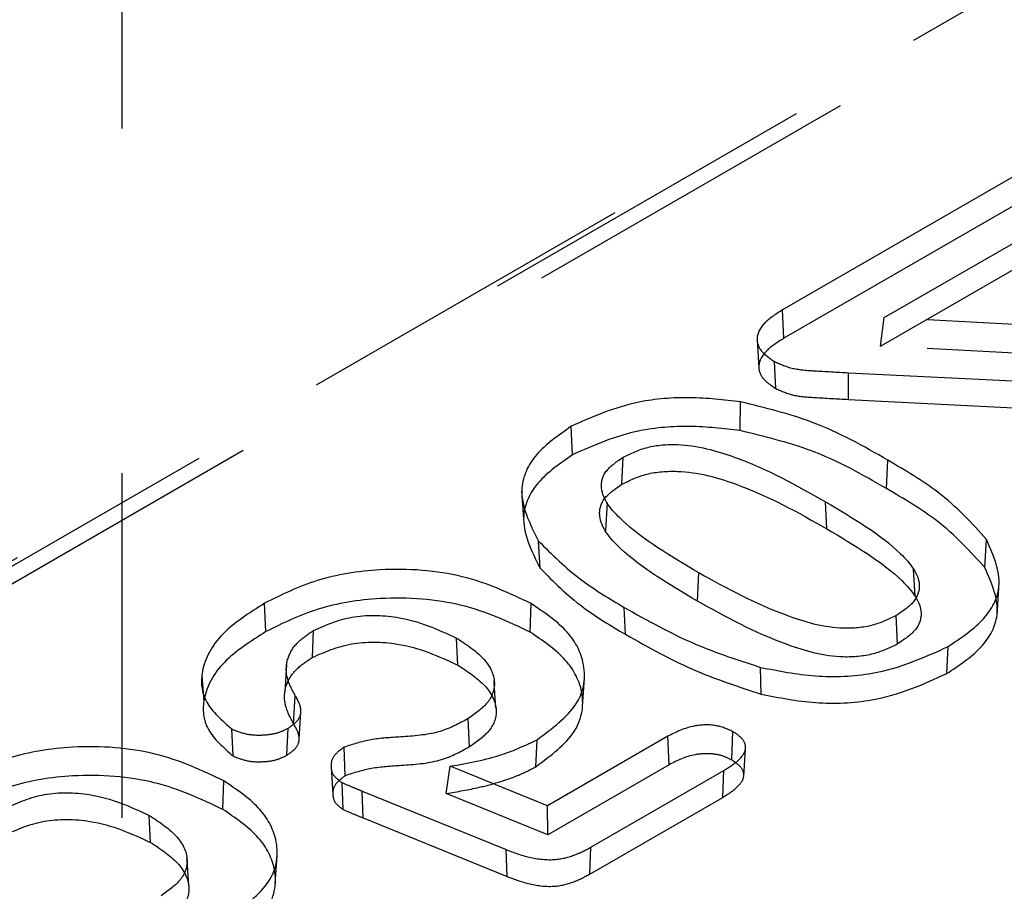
# Model space of a CAD drawing. Header units: inches. Extents: x 1907 to 2452, y -210 to -54.
# Tile 541 of 656: x 2010.269 to 2010.555, y -194.126 to -193.873. Entities that reach past the tile are written whole.
import ezdxf

# ---------------------------------------------------------------- set-up
doc = ezdxf.new("R2010")
doc.units = ezdxf.units.IN
doc.header["$LTSCALE"] = 0.5
doc.header["$MEASUREMENT"] = 0
doc.linetypes.add('HIDDEN', pattern=[0.22499999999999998, 0.15, -0.075])
doc.layers.add('SID-M-H', color=4, linetype='HIDDEN')

msp = doc.modelspace()

# ---------------------------------------------------------------- linework, layer by layer
at = {"layer": 'SID-M-H'}
for p, q in [((2010.299002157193, -193.0045457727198), (2010.299002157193, -194.6376275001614)), ((2010.788283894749, -193.7290754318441), (2010.06447380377, -194.1469221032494)), ((2010.07431552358, -194.1478966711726), (2010.798125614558, -193.7300499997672)), ((2010.06155816, -194.150176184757), (2010.785368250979, -193.7323295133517)), ((2010.559656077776, -193.9172702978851), (2010.490515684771, -193.9571841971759)), ((2010.560014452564, -193.9255213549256), (2010.49088539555, -193.9654287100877)), ((2010.520007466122, -193.9594441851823), (2010.576359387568, -193.9269129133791)), ((2010.518863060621, -193.9677205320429), (2010.575989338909, -193.9347422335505)), ((2010.49088539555, -193.9654287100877), (2010.490515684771, -193.9571841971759)), ((2010.518863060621, -193.9677205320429), (2010.520007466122, -193.9594441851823)), ((2010.632385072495, -193.9652824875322), (2010.520007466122, -193.9594441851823)), ((2010.483119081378, -193.9659869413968), (2010.483633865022, -193.9740104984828)), ((2010.632342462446, -193.9736160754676), (2010.518863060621, -193.9677205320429)), ((2010.488573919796, -193.9800257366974), (2010.488210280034, -193.9722005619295)), ((2010.509633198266, -193.9831423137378), (2010.509589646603, -193.9754022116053)), ((2010.509589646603, -193.9754022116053), (2010.629448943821, -193.9814414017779)), ((2010.47821905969, -193.9921884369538), (2010.478357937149, -193.9838646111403)), ((2010.509633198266, -193.9831423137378), (2010.630596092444, -193.9892371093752)), ((2010.429594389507, -193.9992042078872), (2010.429226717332, -193.9909584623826)), ((2010.443934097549, -194.007761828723), (2010.444298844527, -193.9999356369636)), ((2010.520643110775, -194.0090242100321), (2010.521007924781, -194.0007768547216)), ((2010.414863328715, -194.0097873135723), (2010.415378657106, -194.0178363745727)), ((2010.50334226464, -194.0206938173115), (2010.502977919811, -194.0128677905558)), ((2010.439623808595, -194.0130494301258), (2010.439136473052, -194.0211838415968)), ((2010.420237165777, -194.0321333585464), (2010.41976585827, -194.0242179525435)), ((2010.549167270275, -194.0319056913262), (2010.549651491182, -194.0237659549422)), ((2010.528959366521, -194.0403256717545), (2010.528473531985, -194.0323889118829)), ((2010.465836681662, -194.0416692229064), (2010.466200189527, -194.0334211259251)), ((2010.552684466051, -194.0458049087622), (2010.553198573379, -194.0377935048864)), ((2010.340722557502, -194.0505087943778), (2010.340359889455, -194.0422601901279)), ((2010.41729258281, -194.0506088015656), (2010.417656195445, -194.0423606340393)), ((2010.444968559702, -194.0512794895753), (2010.444603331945, -194.0434529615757)), ((2010.523850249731, -194.0540745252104), (2010.523487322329, -194.0458259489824)), ((2010.354195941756, -194.0579593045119), (2010.354562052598, -194.0501324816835)), ((2010.396357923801, -194.0601804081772), (2010.395994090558, -194.0523548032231)), ((2010.538106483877, -194.0626802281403), (2010.538472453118, -194.0548533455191)), ((2010.346733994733, -194.0600646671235), (2010.346219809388, -194.0680785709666)), ((2010.484306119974, -194.0686186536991), (2010.48409969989, -194.060854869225)), ((2010.432534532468, -194.0721054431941), (2010.433049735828, -194.0640802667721)), ((2010.406941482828, -194.0652391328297), (2010.406904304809, -194.0646598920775)), ((2010.40741872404, -194.0726746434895), (2010.406946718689, -194.0653207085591)), ((2010.348770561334, -194.0772299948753), (2010.349255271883, -194.0690912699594)), ((2010.350355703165, -194.0817933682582), (2010.350870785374, -194.0737724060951)), ((2010.399778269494, -194.0839150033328), (2010.399408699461, -194.0756703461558)), ((2010.346825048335, -194.0863208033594), (2010.34718910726, -194.0784953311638)), ((2010.331219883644, -194.086559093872), (2010.330855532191, -194.0787338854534)), ((2010.457261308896, -194.0808432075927), (2010.422375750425, -194.1009822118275)), ((2010.457619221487, -194.0890945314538), (2010.457261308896, -194.0808432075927)), ((2010.475754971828, -194.0877236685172), (2010.476117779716, -194.0794746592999)), ((2010.363730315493, -194.09227106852), (2010.363370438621, -194.0840197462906)), ((2010.41896435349, -194.0896747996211), (2010.419330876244, -194.0818476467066)), ((2010.479241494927, -194.0924998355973), (2010.479754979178, -194.0844911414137)), ((2010.359607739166, -194.0896962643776), (2010.360123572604, -194.0977251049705)), ((2010.393012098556, -194.0974544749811), (2010.394188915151, -194.0895316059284)), ((2010.422375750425, -194.1009822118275), (2010.394188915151, -194.0895316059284)), ((2010.457619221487, -194.0890945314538), (2010.422433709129, -194.1094066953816)), ((2010.434968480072, -194.1129978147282), (2010.473529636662, -194.0907369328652)), ((2010.473160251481, -194.0985658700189), (2010.473529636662, -194.0907369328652)), ((2010.328208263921, -194.1020360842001), (2010.328571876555, -194.0937879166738)), ((2010.363165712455, -194.1021129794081), (2010.362804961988, -194.0942901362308)), ((2010.368953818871, -194.1045323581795), (2010.368655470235, -194.096738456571)), ((2010.368655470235, -194.096738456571), (2010.410391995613, -194.1137260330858)), ((2010.422433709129, -194.1094066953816), (2010.393012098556, -194.0974544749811)), ((2010.434608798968, -194.1208211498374), (2010.473160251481, -194.0985658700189)), ((2010.422433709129, -194.1094066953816), (2010.422375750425, -194.1009822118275)), ((2010.307273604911, -194.1116076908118), (2010.306909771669, -194.1037820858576)), ((2010.368953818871, -194.1045323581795), (2010.410684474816, -194.1215175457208)), ((2010.343450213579, -194.1235327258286), (2010.343965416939, -194.1155075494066)), ((2010.410684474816, -194.1215175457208), (2010.410391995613, -194.1137260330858)), ((2010.434608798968, -194.1208211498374), (2010.434968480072, -194.1129978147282)), ((2010.317857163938, -194.1166664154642), (2010.317819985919, -194.116087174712)), ((2010.31833440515, -194.124101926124), (2010.317862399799, -194.1167479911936))]:
    msp.add_line(p, q, dxfattribs=at)
for points, knots in [([(2010.490515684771, -193.9571841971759), (2010.488645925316, -193.9583687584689), (2010.484919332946, -193.9607296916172), (2010.482481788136, -193.9651349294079), (2010.48395740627, -193.9693125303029), (2010.486791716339, -193.9712372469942), (2010.488210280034, -193.9722005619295)], [0, 0, 0, 0, 0.2808821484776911, 0.5598224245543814, 0.7796924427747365, 1, 1, 1, 1]), ([(2010.49088539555, -193.9654287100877), (2010.489044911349, -193.9665929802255), (2010.485405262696, -193.9688953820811), (2010.483016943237, -193.9731763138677), (2010.484443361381, -193.9772237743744), (2010.487191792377, -193.9790881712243), (2010.488573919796, -193.9800257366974)], [0, 0, 0, 0, 0.283978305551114, 0.5615811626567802, 0.7795285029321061, 1, 1, 1, 1]), ([(2010.488210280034, -193.9722005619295), (2010.489901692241, -193.9729512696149), (2010.493293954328, -193.9744568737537), (2010.500954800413, -193.9749472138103), (2010.506312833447, -193.9752295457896), (2010.509589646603, -193.9754022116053)], [0, 0, 0, 0, 0.2786421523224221, 0.5588390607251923, 1, 1, 1, 1]), ([(2010.488573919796, -193.9800257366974), (2010.490208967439, -193.9807505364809), (2010.493511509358, -193.9822145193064), (2010.501054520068, -193.9826875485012), (2010.506363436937, -193.9829689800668), (2010.509633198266, -193.9831423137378)], [0, 0, 0, 0, 0.2735863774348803, 0.5526019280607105, 1, 1, 1, 1]), ([(2010.478357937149, -193.9838646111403), (2010.47348641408, -193.9833022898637), (2010.463747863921, -193.9821781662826), (2010.445704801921, -193.9836428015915), (2010.435467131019, -193.9881879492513), (2010.429226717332, -193.9909584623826)], [0, 0, 0, 0, 0.2809927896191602, 0.5617262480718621, 1, 1, 1, 1]), ([(2010.521007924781, -194.0007768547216), (2010.514028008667, -193.9967516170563), (2010.50158249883, -193.9895744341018), (2010.485444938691, -193.9856069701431), (2010.478357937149, -193.9838646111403)], [0, 0, 0, 0, 0.5608381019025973, 1, 1, 1, 1]), ([(2010.429226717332, -193.9909584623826), (2010.425529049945, -193.9935538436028), (2010.418134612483, -193.9987439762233), (2010.412915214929, -194.0107726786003), (2010.417170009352, -194.0191232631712), (2010.41976585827, -194.0242179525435)], [0, 0, 0, 0, 0.28057290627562, 0.5610777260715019, 1, 1, 1, 1]), ([(2010.47821905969, -193.9921884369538), (2010.473389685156, -193.9916308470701), (2010.46374606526, -193.9905174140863), (2010.445889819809, -193.9919681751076), (2010.435765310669, -193.9964639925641), (2010.429594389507, -193.9992042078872)], [0, 0, 0, 0, 0.2814666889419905, 0.5620516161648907, 1, 1, 1, 1]), ([(2010.520643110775, -194.0090242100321), (2010.51368754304, -194.005011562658), (2010.50130699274, -193.9978692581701), (2010.485253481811, -193.9939192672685), (2010.47821905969, -193.9921884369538)], [0, 0, 0, 0, 0.5618141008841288, 0.9999999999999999, 0.9999999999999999, 0.9999999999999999, 0.9999999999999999]), ([(2010.444298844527, -193.9999356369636), (2010.446548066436, -193.9988265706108), (2010.451038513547, -193.9966123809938), (2010.46315066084, -193.9957257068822), (2010.482227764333, -194.0010614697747), (2010.494666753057, -194.008138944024), (2010.502977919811, -194.0128677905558)], [0, 0, 0, 0, 0.1248893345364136, 0.2493346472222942, 0.4984395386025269, 1, 1, 1, 1]), ([(2010.429594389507, -193.9992042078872), (2010.425933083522, -194.001773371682), (2010.418615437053, -194.0069082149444), (2010.413449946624, -194.0188172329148), (2010.41766408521, -194.0270851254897), (2010.420237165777, -194.0321333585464)], [0, 0, 0, 0, 0.2805476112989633, 0.5607147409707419, 0.9999999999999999, 0.9999999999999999, 0.9999999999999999, 0.9999999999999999]), ([(2010.466200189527, -194.0334211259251), (2010.45815596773, -194.0286707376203), (2010.44611548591, -194.0215604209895), (2010.437081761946, -194.0106712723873), (2010.438649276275, -194.0037837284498), (2010.44241360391, -194.0012197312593), (2010.444298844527, -193.9999356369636)], [0, 0, 0, 0, 0.5014866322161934, 0.7506183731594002, 0.8751053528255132, 1, 1, 1, 1]), ([(2010.549651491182, -194.0237659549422), (2010.54535693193, -194.0190368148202), (2010.537676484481, -194.0105791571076), (2010.526107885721, -194.0037759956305), (2010.521007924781, -194.0007768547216)], [0, 0, 0, 0, 0.5591548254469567, 1, 1, 1, 1]), ([(2010.443934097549, -194.007761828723), (2010.44623150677, -194.006630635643), (2010.450835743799, -194.0043636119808), (2010.46318685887, -194.0034510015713), (2010.482473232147, -194.0088191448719), (2010.495001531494, -194.0159478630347), (2010.50334226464, -194.0206938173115)], [0, 0, 0, 0, 0.1260725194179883, 0.2526618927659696, 0.502458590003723, 0.9999999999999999, 0.9999999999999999, 0.9999999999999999, 0.9999999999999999]), ([(2010.465836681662, -194.0416692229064), (2010.457761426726, -194.0369010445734), (2010.445630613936, -194.0297381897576), (2010.436543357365, -194.018728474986), (2010.438154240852, -194.0117040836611), (2010.442009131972, -194.0090747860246), (2010.443934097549, -194.007761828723)], [0, 0, 0, 0, 0.4974720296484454, 0.7473126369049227, 0.8738188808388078, 0.9999999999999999, 0.9999999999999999, 0.9999999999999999, 0.9999999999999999]), ([(2010.549167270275, -194.0319056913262), (2010.544895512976, -194.0272047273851), (2010.537245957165, -194.0187865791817), (2010.525728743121, -194.0120145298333), (2010.520643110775, -194.0090242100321)], [0, 0, 0, 0, 0.5584320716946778, 1, 1, 1, 1]), ([(2010.502977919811, -194.0128677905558), (2010.510892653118, -194.0175285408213), (2010.522735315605, -194.0245023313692), (2010.531286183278, -194.035395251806), (2010.529093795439, -194.0420889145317), (2010.525358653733, -194.0445785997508), (2010.523487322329, -194.0458259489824)], [0, 0, 0, 0, 0.5015324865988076, 0.7504333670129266, 0.8749654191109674, 1, 1, 1, 1]), ([(2010.50334226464, -194.0206938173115), (2010.511290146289, -194.0253737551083), (2010.523228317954, -194.0324032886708), (2010.531826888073, -194.0434230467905), (2010.529580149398, -194.0502508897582), (2010.525757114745, -194.0528020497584), (2010.523850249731, -194.0540745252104)], [0, 0, 0, 0, 0.4975534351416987, 0.7473536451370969, 0.873984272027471, 1, 1, 1, 1]), ([(2010.41976585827, -194.0242179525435), (2010.423653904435, -194.0281327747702), (2010.430602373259, -194.0351290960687), (2010.440322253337, -194.0409077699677), (2010.444603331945, -194.0434529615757)], [0, 0, 0, 0, 0.559554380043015, 1, 1, 1, 1]), ([(2010.538472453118, -194.0548533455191), (2010.542038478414, -194.0524618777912), (2010.549163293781, -194.0476837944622), (2010.555261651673, -194.0365820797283), (2010.551777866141, -194.0286235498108), (2010.549651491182, -194.0237659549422)], [0, 0, 0, 0, 0.2807974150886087, 0.5610251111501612, 1, 1, 1, 1]), ([(2010.417656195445, -194.0423606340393), (2010.411322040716, -194.0393766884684), (2010.398675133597, -194.0334188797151), (2010.375330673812, -194.0316200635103), (2010.354904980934, -194.035027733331), (2010.34521115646, -194.0398479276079), (2010.340359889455, -194.0422601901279)], [0, 0, 0, 0, 0.2800753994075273, 0.5592044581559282, 0.7794042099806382, 1, 1, 1, 1]), ([(2010.420237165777, -194.0321333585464), (2010.424105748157, -194.036026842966), (2010.431025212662, -194.0429908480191), (2010.440701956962, -194.0487432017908), (2010.444968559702, -194.0512794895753)], [0, 0, 0, 0, 0.5590869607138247, 1, 1, 1, 1]), ([(2010.538106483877, -194.0626802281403), (2010.541640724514, -194.0603109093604), (2010.548690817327, -194.0555845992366), (2010.554728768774, -194.0445951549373), (2010.551276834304, -194.0367190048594), (2010.549167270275, -194.0319056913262)], [0, 0, 0, 0, 0.2810455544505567, 0.5606288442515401, 1, 1, 1, 1]), ([(2010.523487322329, -194.0458259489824), (2010.52129490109, -194.0469019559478), (2010.51691839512, -194.0490498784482), (2010.505161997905, -194.0501260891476), (2010.486595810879, -194.0447307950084), (2010.47437083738, -194.0379518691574), (2010.466200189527, -194.0334211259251)], [0, 0, 0, 0, 0.1250520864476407, 0.2496286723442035, 0.4984839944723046, 0.9999999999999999, 0.9999999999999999, 0.9999999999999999, 0.9999999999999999]), ([(2010.41729258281, -194.0506088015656), (2010.411010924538, -194.0476487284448), (2010.398482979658, -194.0417452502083), (2010.375364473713, -194.0399631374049), (2010.355137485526, -194.0433384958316), (2010.345534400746, -194.0481152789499), (2010.340722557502, -194.0505087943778)], [0, 0, 0, 0, 0.280380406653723, 0.559182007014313, 0.7791181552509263, 1, 1, 1, 1]), ([(2010.340359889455, -194.0422601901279), (2010.335905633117, -194.0451004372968), (2010.327013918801, -194.0507702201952), (2010.321483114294, -194.0611260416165), (2010.322229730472, -194.0711802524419), (2010.327982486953, -194.0762179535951), (2010.330855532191, -194.0787338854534)], [0, 0, 0, 0, 0.2808691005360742, 0.5606789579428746, 0.7805940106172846, 1, 1, 1, 1]), ([(2010.419330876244, -194.0818476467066), (2010.423733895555, -194.0785611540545), (2010.432536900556, -194.0719904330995), (2010.434011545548, -194.0600606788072), (2010.428550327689, -194.0498021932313), (2010.421288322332, -194.0448416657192), (2010.417656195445, -194.0423606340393)], [0, 0, 0, 0, 0.2795246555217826, 0.5588567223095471, 0.7793600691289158, 1, 1, 1, 1]), ([(2010.444603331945, -194.0434529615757), (2010.451285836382, -194.0472407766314), (2010.463210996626, -194.0540002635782), (2010.477720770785, -194.0587616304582), (2010.48409969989, -194.060854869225)], [0, 0, 0, 0, 0.560370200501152, 1, 1, 1, 1]), ([(2010.523850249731, -194.0540745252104), (2010.521612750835, -194.0551711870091), (2010.517126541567, -194.0573700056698), (2010.505135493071, -194.0584753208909), (2010.486354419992, -194.0530509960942), (2010.474037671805, -194.0462185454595), (2010.465836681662, -194.0416692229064)], [0, 0, 0, 0, 0.1261028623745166, 0.2528375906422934, 0.5025089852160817, 0.9999999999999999, 0.9999999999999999, 0.9999999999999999, 0.9999999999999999]), ([(2010.354562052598, -194.0501324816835), (2010.358071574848, -194.048591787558), (2010.365094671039, -194.0455086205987), (2010.38170809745, -194.0458013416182), (2010.390577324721, -194.0498699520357), (2010.395994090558, -194.0523548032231)], [0, 0, 0, 0, 0.2799612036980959, 0.5602456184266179, 1, 1, 1, 1]), ([(2010.340722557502, -194.0505087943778), (2010.336299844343, -194.0533275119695), (2010.327487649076, -194.058943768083), (2010.322012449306, -194.069189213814), (2010.322735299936, -194.0791108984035), (2010.328395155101, -194.0840794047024), (2010.331219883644, -194.086559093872)], [0, 0, 0, 0, 0.2820451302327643, 0.561971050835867, 0.781387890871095, 0.9999999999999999, 0.9999999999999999, 0.9999999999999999, 0.9999999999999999]), ([(2010.349255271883, -194.0690912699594), (2010.348275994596, -194.0672704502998), (2010.346318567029, -194.0636309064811), (2010.346682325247, -194.0582490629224), (2010.349504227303, -194.0535569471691), (2010.352876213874, -194.0512739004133), (2010.354562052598, -194.0501324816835)], [0, 0, 0, 0, 0.2801650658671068, 0.5600077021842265, 0.7800240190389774, 1, 1, 1, 1]), ([(2010.395994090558, -194.0523548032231), (2010.39881227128, -194.0542107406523), (2010.404437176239, -194.0579150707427), (2010.407821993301, -194.0647256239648), (2010.405791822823, -194.0711516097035), (2010.401537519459, -194.0741633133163), (2010.399408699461, -194.0756703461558)], [0, 0, 0, 0, 0.2806994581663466, 0.5602578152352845, 0.7799564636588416, 1, 1, 1, 1]), ([(2010.41896435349, -194.0896747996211), (2010.42332115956, -194.0864233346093), (2010.432027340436, -194.079925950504), (2010.43348447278, -194.0681277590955), (2010.428081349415, -194.0579781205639), (2010.420891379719, -194.0530669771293), (2010.41729258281, -194.0506088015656)], [0, 0, 0, 0, 0.2795201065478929, 0.5585634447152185, 0.7790476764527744, 0.9999999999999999, 0.9999999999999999, 0.9999999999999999, 0.9999999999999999]), ([(2010.444968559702, -194.0512794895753), (2010.451632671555, -194.0550573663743), (2010.463510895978, -194.0617911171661), (2010.477962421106, -194.0665358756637), (2010.484306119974, -194.0686186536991)], [0, 0, 0, 0, 0.5610360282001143, 1, 1, 1, 1]), ([(2010.354195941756, -194.0579593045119), (2010.357777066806, -194.0563881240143), (2010.364945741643, -194.0532429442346), (2010.38185088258, -194.0535333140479), (2010.390867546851, -194.0576647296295), (2010.396357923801, -194.0601804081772)], [0, 0, 0, 0, 0.2807748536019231, 0.5620534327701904, 1, 1, 1, 1]), ([(2010.48409969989, -194.060854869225), (2010.489330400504, -194.0618873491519), (2010.499780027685, -194.0639499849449), (2010.52018695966, -194.0631110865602), (2010.531545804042, -194.057981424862), (2010.538472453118, -194.0548533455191)], [0, 0, 0, 0, 0.2811330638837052, 0.5616333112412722, 0.9999999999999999, 0.9999999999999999, 0.9999999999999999, 0.9999999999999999]), ([(2010.348770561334, -194.0772299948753), (2010.347779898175, -194.0753861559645), (2010.345795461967, -194.071692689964), (2010.346169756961, -194.0662234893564), (2010.34904521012, -194.0614469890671), (2010.352480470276, -194.0591208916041), (2010.354195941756, -194.0579593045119)], [0, 0, 0, 0, 0.2790667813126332, 0.5590096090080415, 0.7797819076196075, 1, 1, 1, 1]), ([(2010.396357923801, -194.0601804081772), (2010.399208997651, -194.0620589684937), (2010.404918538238, -194.0658209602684), (2010.408354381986, -194.0727516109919), (2010.406285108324, -194.0793056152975), (2010.401945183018, -194.0823799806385), (2010.399778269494, -194.0839150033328)], [0, 0, 0, 0, 0.2791308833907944, 0.558985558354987, 0.7798026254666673, 1, 1, 1, 1]), ([(2010.322150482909, -194.0631585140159), (2010.322246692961, -194.0644207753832), (2010.322439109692, -194.0669452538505), (2010.322634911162, -194.0694725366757), (2010.32273281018, -194.07073615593)], [0, 0, 0, 0, 0.5000087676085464, 1, 1, 1, 1]), ([(2010.484306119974, -194.0686186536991), (2010.489489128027, -194.0696420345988), (2010.499828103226, -194.0716834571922), (2010.52002050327, -194.0708531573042), (2010.531252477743, -194.0657775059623), (2010.538106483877, -194.0626802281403)], [0, 0, 0, 0, 0.281517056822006, 0.5615653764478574, 1, 1, 1, 1]), ([(2010.34718910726, -194.0784953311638), (2010.348239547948, -194.0777619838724), (2010.350340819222, -194.0762950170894), (2010.351361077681, -194.0728341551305), (2010.350053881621, -194.0705107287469), (2010.349255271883, -194.0690912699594)], [0, 0, 0, 0, 0.2800172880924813, 0.5601385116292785, 1, 1, 1, 1]), ([(2010.399408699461, -194.0756703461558), (2010.396661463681, -194.0771802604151), (2010.391161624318, -194.0802030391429), (2010.380575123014, -194.0810189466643), (2010.371049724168, -194.0815366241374), (2010.365921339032, -194.0831949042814), (2010.363370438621, -194.0840197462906)], [0, 0, 0, 0, 0.2799774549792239, 0.5605019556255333, 0.7813901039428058, 1, 1, 1, 1]), ([(2010.330855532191, -194.0787338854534), (2010.332239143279, -194.0793049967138), (2010.335013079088, -194.0804499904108), (2010.339856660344, -194.0805959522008), (2010.344153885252, -194.0800109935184), (2010.346176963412, -194.0790007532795), (2010.34718910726, -194.0784953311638)], [0, 0, 0, 0, 0.278968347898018, 0.5592903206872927, 0.779513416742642, 1, 1, 1, 1]), ([(2010.346825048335, -194.0863208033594), (2010.347836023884, -194.0856157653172), (2010.349855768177, -194.0842072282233), (2010.350827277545, -194.080861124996), (2010.34955353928, -194.0786123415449), (2010.348770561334, -194.0772299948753)], [0, 0, 0, 0, 0.2785691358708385, 0.5565301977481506, 0.9999999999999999, 0.9999999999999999, 0.9999999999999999, 0.9999999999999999]), ([(2010.476117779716, -194.0794746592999), (2010.474498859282, -194.0787628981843), (2010.471261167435, -194.0773394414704), (2010.463583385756, -194.0776421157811), (2010.459660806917, -194.0796282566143), (2010.457261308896, -194.0808432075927)], [0, 0, 0, 0, 0.2797056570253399, 0.5593855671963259, 1, 1, 1, 1]), ([(2010.473529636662, -194.0907369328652), (2010.474951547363, -194.0898500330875), (2010.477787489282, -194.0880811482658), (2010.48023010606, -194.0848866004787), (2010.479364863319, -194.0816542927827), (2010.477202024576, -194.080202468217), (2010.476117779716, -194.0794746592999)], [0, 0, 0, 0, 0.2811327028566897, 0.5607075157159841, 0.7797798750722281, 1, 1, 1, 1]), ([(2010.328571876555, -194.0937879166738), (2010.322237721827, -194.0908039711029), (2010.309590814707, -194.0848461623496), (2010.286246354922, -194.0830473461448), (2010.265820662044, -194.0864550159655), (2010.25612683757, -194.0912752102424), (2010.251275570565, -194.0936874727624)], [0, 0, 0, 0, 0.2800753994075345, 0.5592044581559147, 0.7794042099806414, 1, 1, 1, 1]), ([(2010.363370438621, -194.0840197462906), (2010.362228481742, -194.0848631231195), (2010.359943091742, -194.0865509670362), (2010.359393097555, -194.0895655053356), (2010.36008704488, -194.0923136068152), (2010.361899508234, -194.093631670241), (2010.362804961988, -194.0942901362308)], [0, 0, 0, 0, 0.2796687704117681, 0.5596990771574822, 0.780038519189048, 1, 1, 1, 1]), ([(2010.399778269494, -194.0839150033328), (2010.396988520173, -194.0854456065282), (2010.391409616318, -194.0885064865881), (2010.380742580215, -194.0893484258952), (2010.371264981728, -194.0898553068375), (2010.366214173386, -194.0914746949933), (2010.363730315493, -194.09227106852)], [0, 0, 0, 0, 0.2840584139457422, 0.568056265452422, 0.787581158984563, 1, 1, 1, 1]), ([(2010.394188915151, -194.0895316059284), (2010.399364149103, -194.088600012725), (2010.408600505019, -194.086937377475), (2010.416053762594, -194.0834020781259), (2010.419330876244, -194.0818476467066)], [0, 0, 0, 0, 0.5603112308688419, 1, 1, 1, 1]), ([(2010.331219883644, -194.086559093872), (2010.33253813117, -194.0871018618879), (2010.335191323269, -194.0881942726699), (2010.339812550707, -194.0883294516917), (2010.34392343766, -194.0877729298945), (2010.345853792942, -194.0868068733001), (2010.346825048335, -194.0863208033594)], [0, 0, 0, 0, 0.2780061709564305, 0.5595335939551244, 0.7783799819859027, 1, 1, 1, 1]), ([(2010.475754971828, -194.0877236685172), (2010.474769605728, -194.0872379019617), (2010.472815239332, -194.0862744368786), (2010.468977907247, -194.085765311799), (2010.463321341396, -194.086204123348), (2010.459978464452, -194.0878986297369), (2010.457619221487, -194.0890945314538)], [0, 0, 0, 0, 0.1869558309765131, 0.3708065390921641, 0.5559452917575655, 1, 1, 1, 1]), ([(2010.393012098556, -194.0974544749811), (2010.396240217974, -194.0969017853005), (2010.401550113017, -194.0959926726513), (2010.408531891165, -194.0941116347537), (2010.414140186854, -194.0921885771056), (2010.417356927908, -194.0905123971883), (2010.41896435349, -194.0896747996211)], [0, 0, 0, 0, 0.3411549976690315, 0.5611617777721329, 0.7807098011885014, 1, 1, 1, 1]), ([(2010.473160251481, -194.0985658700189), (2010.474557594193, -194.097695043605), (2010.477314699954, -194.0959768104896), (2010.479692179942, -194.0929016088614), (2010.478869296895, -194.0898091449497), (2010.476802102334, -194.0884248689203), (2010.475754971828, -194.0877236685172)], [0, 0, 0, 0, 0.2864973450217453, 0.5652897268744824, 0.7797989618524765, 1, 1, 1, 1]), ([(2010.328208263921, -194.1020360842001), (2010.321926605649, -194.0990760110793), (2010.309398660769, -194.0931725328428), (2010.286280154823, -194.0913904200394), (2010.266053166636, -194.0947657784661), (2010.256450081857, -194.0995425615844), (2010.251638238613, -194.1019360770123)], [0, 0, 0, 0, 0.280380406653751, 0.5591820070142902, 0.7791181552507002, 1, 1, 1, 1]), ([(2010.363730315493, -194.09227106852), (2010.362633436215, -194.0930817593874), (2010.360439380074, -194.0947033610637), (2010.359921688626, -194.0975946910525), (2010.360572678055, -194.1002252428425), (2010.362302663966, -194.101484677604), (2010.363165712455, -194.1021129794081)], [0, 0, 0, 0, 0.2804984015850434, 0.5610729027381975, 0.7810297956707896, 1, 1, 1, 1]), ([(2010.330246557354, -194.1332749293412), (2010.334649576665, -194.129988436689), (2010.343452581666, -194.123417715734), (2010.344927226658, -194.1114879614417), (2010.3394660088, -194.1012294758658), (2010.332204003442, -194.0962689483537), (2010.328571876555, -194.0937879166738)], [0, 0, 0, 0, 0.2795246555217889, 0.5588567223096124, 0.7793600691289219, 1, 1, 1, 1]), ([(2010.362804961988, -194.0942901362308), (2010.363887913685, -194.0947542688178), (2010.365822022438, -194.095583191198), (2010.367789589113, -194.0963854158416), (2010.368655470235, -194.096738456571)], [0, 0, 0, 0, 0.5599228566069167, 0.9999999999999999, 0.9999999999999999, 0.9999999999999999, 0.9999999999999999]), ([(2010.265477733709, -194.101559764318), (2010.268987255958, -194.1000190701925), (2010.276010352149, -194.0969359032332), (2010.29262377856, -194.0972286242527), (2010.301493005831, -194.1012972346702), (2010.306909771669, -194.1037820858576)], [0, 0, 0, 0, 0.2799612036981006, 0.5602456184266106, 1, 1, 1, 1]), ([(2010.306909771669, -194.1037820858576), (2010.30972795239, -194.1056380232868), (2010.315352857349, -194.1093423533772), (2010.318737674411, -194.1161529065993), (2010.316707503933, -194.122578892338), (2010.312453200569, -194.1255905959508), (2010.310324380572, -194.1270976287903)], [0, 0, 0, 0, 0.2806994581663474, 0.5602578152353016, 0.7799564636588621, 1, 1, 1, 1]), ([(2010.329880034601, -194.1411020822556), (2010.33423684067, -194.1378506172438), (2010.342943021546, -194.1313532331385), (2010.344400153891, -194.1195550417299), (2010.338997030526, -194.1094054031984), (2010.33180706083, -194.1044942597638), (2010.328208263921, -194.1020360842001)], [0, 0, 0, 0, 0.2795201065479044, 0.5585634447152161, 0.7790476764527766, 1, 1, 1, 1]), ([(2010.363165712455, -194.1021129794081), (2010.364232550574, -194.1025690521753), (2010.366146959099, -194.1033874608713), (2010.36809247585, -194.1041810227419), (2010.368953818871, -194.1045323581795)], [0, 0, 0, 0, 0.5572677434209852, 0.9999999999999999, 0.9999999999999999, 0.9999999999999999, 0.9999999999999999]), ([(2010.265111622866, -194.1093865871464), (2010.268692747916, -194.1078154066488), (2010.275861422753, -194.1046702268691), (2010.29276656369, -194.1049605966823), (2010.301783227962, -194.109092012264), (2010.307273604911, -194.1116076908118)], [0, 0, 0, 0, 0.2807748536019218, 0.5620534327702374, 1, 1, 1, 1]), ([(2010.307273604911, -194.1116076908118), (2010.310124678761, -194.1134862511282), (2010.315834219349, -194.1172482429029), (2010.319270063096, -194.1241788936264), (2010.317200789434, -194.130732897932), (2010.312860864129, -194.133807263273), (2010.310693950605, -194.1353422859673)], [0, 0, 0, 0, 0.2791308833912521, 0.5589855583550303, 0.7798026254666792, 1, 1, 1, 1]), ([(2010.410391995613, -194.1137260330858), (2010.412547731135, -194.1145400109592), (2010.416840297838, -194.1161608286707), (2010.424275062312, -194.1170282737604), (2010.430511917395, -194.1153736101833), (2010.433480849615, -194.1137908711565), (2010.434968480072, -194.1129978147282)], [0, 0, 0, 0, 0.2809035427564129, 0.5593437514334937, 0.7792022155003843, 1, 1, 1, 1]), ([(2010.410684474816, -194.1215175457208), (2010.412807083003, -194.1223199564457), (2010.416988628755, -194.1239007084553), (2010.42420965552, -194.1247580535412), (2010.430256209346, -194.1231440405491), (2010.433146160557, -194.1216017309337), (2010.434608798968, -194.1208211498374)], [0, 0, 0, 0, 0.2840162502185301, 0.5595130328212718, 0.7770643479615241, 1, 1, 1, 1])]:
    msp.add_open_spline(points, degree=3, knots=knots, dxfattribs=at)

doc.saveas('drawing.dxf')
